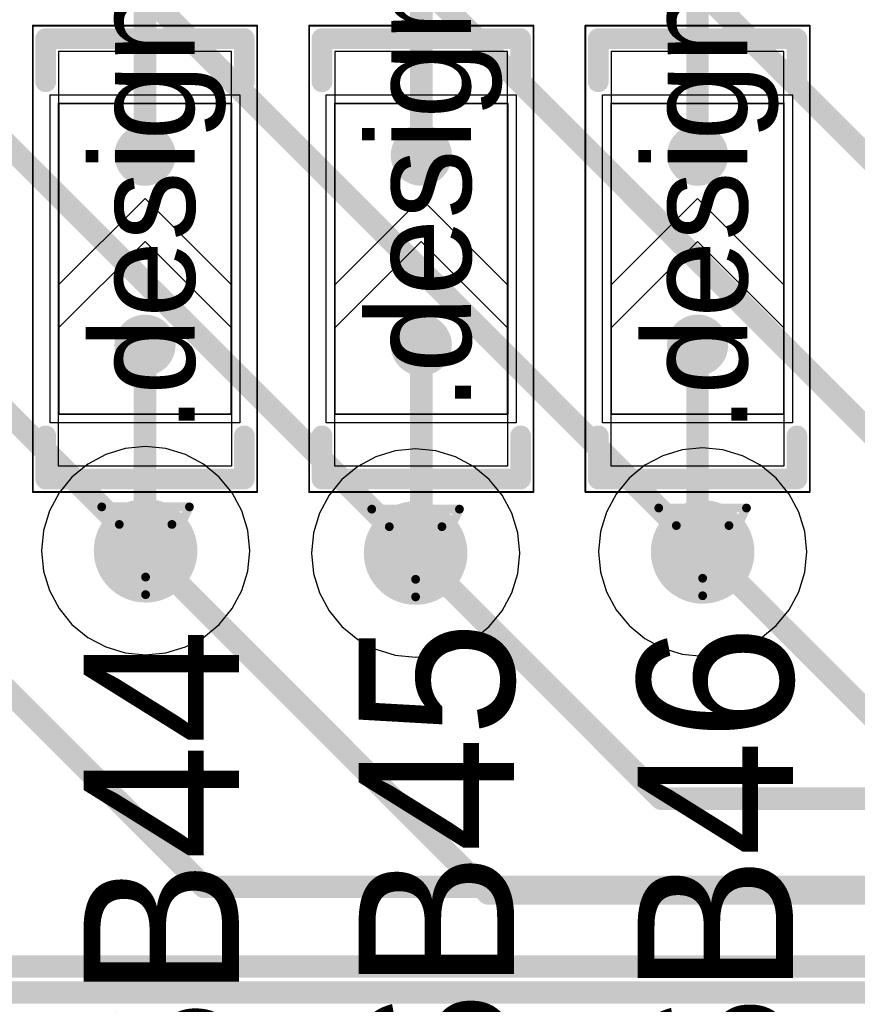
# Model space of a CAD drawing. Header units: millimetres. Extents: x 138 to 555, y 26 to 334.
# Tile 600 of 656: x 348.82 to 353.67, y 210.28 to 215.98. Entities that reach past the tile are written whole.
import ezdxf

# ---------------------------------------------------------------- set-up
doc = ezdxf.new("R2010")
doc.units = ezdxf.units.MM
for name, color, linetype in [('BottomLayer', 5, 'Continuous'), ('DrillDrawing', 1, 'Continuous'), ('Mechanical20', 56, 'Continuous'), ('Mechanical27', 56, 'Continuous'), ('MidLayer1', 16, 'Continuous'), ('MidLayer2', 76, 'Continuous'), ('MidLayer3', 90, 'Continuous'), ('MidLayer4', 156, 'Continuous'), ('MultiLayer', 9, 'Continuous'), ('TopLayer', 1, 'Continuous'), ('TopOverlay', 2, 'Continuous'), ('TopPaste', 8, 'Continuous'), ('TopSolder', 216, 'Continuous'), ('ViaHoleLayer', 16, 'Continuous')]:
    doc.layers.add(name, color=color, linetype=linetype)

# ---------------------------------------------------------------- blocks, each defined once
blk = doc.blocks.new('SOLDER_BRIDGE_R0603_0R_572')
at = {"layer": 'Mechanical20', "const_width": 0.01}
for points in [[(-1.35, 0.65), (-0.2, 0.65)], [(-1.35, 0.65), (-1.35, -0.65)], [(-0.2, 0.65), (1.35, 0.65)], [(1.35, 0.65), (1.35, -0.65)], [(-1.35, -0.65), (1.35, -0.65)]]:
    blk.add_lwpolyline(points, dxfattribs=at)
at = {"layer": 'Mechanical20', "const_width": 0.005}
for points in [[(-1.3525, 0.65, 1), (-1.3475, 0.65, 1)], [(-1.3525, 0.65, 1), (-1.3475, 0.65, 1)], [(-0.2025, 0.65, 1), (-0.1975, 0.65, 1)], [(-0.2025, 0.65, 1), (-0.1975, 0.65, 1)], [(1.3475, 0.65, 1), (1.3525, 0.65, 1)], [(1.3475, 0.65, 1), (1.3525, 0.65, 1)], [(-1.3525, -0.65, 1), (-1.3475, -0.65, 1)], [(-1.3525, -0.65, 1), (-1.3475, -0.65, 1)], [(1.3475, -0.65, 1), (1.3525, -0.65, 1)], [(1.3475, -0.65, 1), (1.3525, -0.65, 1)]]:
    blk.add_lwpolyline(points, format="xyb", close=True, dxfattribs=at)
at = {"layer": 'Mechanical27', "const_width": 0.01}
for points in [[(-0.9, 0.5), (-0.9, -0.5)], [(-0.9, 0.5), (0.9, 0.5)], [(0.9, 0.5), (0.9, -0.5)], [(-0.9, -0.5), (0.9, -0.5)]]:
    blk.add_lwpolyline(points, dxfattribs=at)
at = {"layer": 'Mechanical27', "const_width": 0.005}
for points in [[(-0.9025, 0.5, 1), (-0.8975, 0.5, 1)], [(-0.9025, 0.5, 1), (-0.8975, 0.5, 1)], [(0.8975, 0.5, 1), (0.9025, 0.5, 1)], [(0.8975, 0.5, 1), (0.9025, 0.5, 1)], [(-0.9025, -0.5, 1), (-0.8975, -0.5, 1)], [(-0.9025, -0.5, 1), (-0.8975, -0.5, 1)], [(0.8975, -0.5, 1), (0.9025, -0.5, 1)], [(0.8975, -0.5, 1), (0.9025, -0.5, 1)]]:
    blk.add_lwpolyline(points, format="xyb", close=True, dxfattribs=at)
at = {"layer": 'TopLayer'}
for p, q in [((-1.2, -0.5), (-1.2, 0.5)), ((-1.2, 0.5), (-0.4, 0.5)), ((-0.4, 0.5), (0.1, 0)), ((-0.15, 0.5), (-0.15, 0.5)), ((-0.15, 0.5), (0.35, 0)), ((1.2, 0.5), (-0.15, 0.5)), ((1.2, -0.5), (1.2, 0.5)), ((0.1, 0), (-0.4, -0.5)), ((0.35, 0), (-0.15, -0.5)), ((-1.2, -0.5), (-1.2, -0.5)), ((-0.4, -0.5), (-1.2, -0.5)), ((-0.15, -0.5), (1.2, -0.5))]:
    blk.add_line(p, q, dxfattribs=at)
at = {"layer": 'TopLayer', "const_width": 0.127}
for points in [[(-0.5635, 0, 1), (-0.4365, 0, 1)], [(0.5365, 0, 1), (0.6635, 0, 1)]]:
    blk.add_lwpolyline(points, format="xyb", close=True, dxfattribs=at)
at = {"layer": 'TopOverlay', "const_width": 0.12}
for points in [[(-1.275, 0.575), (-1.025, 0.575)], [(-1.275, 0.575), (-1.275, 0.175)], [(1.025, 0.575), (1.275, 0.575)], [(1.275, 0.575), (1.275, -0.575)], [(-1.275, 0.175), (-1.275, -0.575)], [(-1.275, -0.575), (-1.025, -0.575)], [(1.025, -0.575), (1.275, -0.575)]]:
    blk.add_lwpolyline(points, dxfattribs=at)
at = {"layer": 'TopOverlay', "const_width": 0.06}
for points in [[(-1.305, 0.575, 1), (-1.245, 0.575, 1)], [(-1.305, 0.575, 1), (-1.245, 0.575, 1)], [(-1.055, 0.575, 1), (-0.995, 0.575, 1)], [(0.995, 0.575, 1), (1.055, 0.575, 1)], [(1.245, 0.575, 1), (1.305, 0.575, 1)], [(1.245, 0.575, 1), (1.305, 0.575, 1)], [(-1.305, 0.175, 1), (-1.245, 0.175, 1)], [(-1.305, 0.175, 1), (-1.245, 0.175, 1)], [(-1.305, -0.575, 1), (-1.245, -0.575, 1)], [(-1.305, -0.575, 1), (-1.245, -0.575, 1)], [(-1.055, -0.575, 1), (-0.995, -0.575, 1)], [(0.995, -0.575, 1), (1.055, -0.575, 1)], [(1.245, -0.575, 1), (1.305, -0.575, 1)], [(1.245, -0.575, 1), (1.305, -0.575, 1)]]:
    blk.add_lwpolyline(points, format="xyb", close=True, dxfattribs=at)
at = {"layer": 'TopPaste', "const_width": 0.127}
for points in [[(-0.5635, 0, 1), (-0.4365, 0, 1)], [(0.5365, 0, 1), (0.6635, 0, 1)]]:
    blk.add_lwpolyline(points, format="xyb", close=True, dxfattribs=at)
at = {"layer": 'TopSolder'}
for p, q in [((-0.95, 0.55), (-0.95, 0.55)), ((-0.95, 0.55), (0.95, 0.55)), ((-0.95, -0.55), (-0.95, 0.55)), ((0.95, 0.55), (0.95, -0.55)), ((0.95, -0.55), (-0.95, -0.55))]:
    blk.add_line(p, q, dxfattribs=at)
at = {"layer": 'TopSolder', "const_width": 0.177}
for points in [[(-0.5885, 0, 1), (-0.4115, 0, 1)], [(0.5115, 0, 1), (0.6885, 0, 1)]]:
    blk.add_lwpolyline(points, format="xyb", close=True, dxfattribs=at)
blk = doc.blocks.new('SOLDER_BRIDGE_R0603_0R_573')
at = {"layer": 'Mechanical20', "const_width": 0.01}
for points in [[(-1.35, 0.65), (-0.2, 0.65)], [(-1.35, 0.65), (-1.35, -0.65)], [(-0.2, 0.65), (1.35, 0.65)], [(1.35, 0.65), (1.35, -0.65)], [(-1.35, -0.65), (1.35, -0.65)]]:
    blk.add_lwpolyline(points, dxfattribs=at)
at = {"layer": 'Mechanical20', "const_width": 0.005}
for points in [[(-1.3525, 0.65, 1), (-1.3475, 0.65, 1)], [(-1.3525, 0.65, 1), (-1.3475, 0.65, 1)], [(-0.2025, 0.65, 1), (-0.1975, 0.65, 1)], [(-0.2025, 0.65, 1), (-0.1975, 0.65, 1)], [(1.3475, 0.65, 1), (1.3525, 0.65, 1)], [(1.3475, 0.65, 1), (1.3525, 0.65, 1)], [(-1.3525, -0.65, 1), (-1.3475, -0.65, 1)], [(-1.3525, -0.65, 1), (-1.3475, -0.65, 1)], [(1.3475, -0.65, 1), (1.3525, -0.65, 1)], [(1.3475, -0.65, 1), (1.3525, -0.65, 1)]]:
    blk.add_lwpolyline(points, format="xyb", close=True, dxfattribs=at)
at = {"layer": 'Mechanical27', "const_width": 0.01}
for points in [[(-0.9, 0.5), (-0.9, -0.5)], [(-0.9, 0.5), (0.9, 0.5)], [(0.9, 0.5), (0.9, -0.5)], [(-0.9, -0.5), (0.9, -0.5)]]:
    blk.add_lwpolyline(points, dxfattribs=at)
at = {"layer": 'Mechanical27', "const_width": 0.005}
for points in [[(-0.9025, 0.5, 1), (-0.8975, 0.5, 1)], [(-0.9025, 0.5, 1), (-0.8975, 0.5, 1)], [(0.8975, 0.5, 1), (0.9025, 0.5, 1)], [(0.8975, 0.5, 1), (0.9025, 0.5, 1)], [(-0.9025, -0.5, 1), (-0.8975, -0.5, 1)], [(-0.9025, -0.5, 1), (-0.8975, -0.5, 1)], [(0.8975, -0.5, 1), (0.9025, -0.5, 1)], [(0.8975, -0.5, 1), (0.9025, -0.5, 1)]]:
    blk.add_lwpolyline(points, format="xyb", close=True, dxfattribs=at)
at = {"layer": 'TopLayer'}
for p, q in [((-1.2, -0.5), (-1.2, 0.5)), ((-1.2, 0.5), (-0.4, 0.5)), ((-0.4, 0.5), (0.1, 0)), ((-0.15, 0.5), (-0.15, 0.5)), ((-0.15, 0.5), (0.35, 0)), ((1.2, 0.5), (-0.15, 0.5)), ((1.2, -0.5), (1.2, 0.5)), ((0.1, 0), (-0.4, -0.5)), ((0.35, 0), (-0.15, -0.5)), ((-1.2, -0.5), (-1.2, -0.5)), ((-0.4, -0.5), (-1.2, -0.5)), ((-0.15, -0.5), (1.2, -0.5))]:
    blk.add_line(p, q, dxfattribs=at)
at = {"layer": 'TopLayer', "const_width": 0.127}
for points in [[(-0.5635, 0, 1), (-0.4365, 0, 1)], [(0.5365, 0, 1), (0.6635, 0, 1)]]:
    blk.add_lwpolyline(points, format="xyb", close=True, dxfattribs=at)
at = {"layer": 'TopOverlay', "const_width": 0.12}
for points in [[(-1.275, 0.575), (-1.025, 0.575)], [(-1.275, 0.575), (-1.275, 0.175)], [(1.025, 0.575), (1.275, 0.575)], [(1.275, 0.575), (1.275, -0.575)], [(-1.275, 0.175), (-1.275, -0.575)], [(-1.275, -0.575), (-1.025, -0.575)], [(1.025, -0.575), (1.275, -0.575)]]:
    blk.add_lwpolyline(points, dxfattribs=at)
at = {"layer": 'TopOverlay', "const_width": 0.06}
for points in [[(-1.305, 0.575, 1), (-1.245, 0.575, 1)], [(-1.305, 0.575, 1), (-1.245, 0.575, 1)], [(-1.055, 0.575, 1), (-0.995, 0.575, 1)], [(0.995, 0.575, 1), (1.055, 0.575, 1)], [(1.245, 0.575, 1), (1.305, 0.575, 1)], [(1.245, 0.575, 1), (1.305, 0.575, 1)], [(-1.305, 0.175, 1), (-1.245, 0.175, 1)], [(-1.305, 0.175, 1), (-1.245, 0.175, 1)], [(-1.305, -0.575, 1), (-1.245, -0.575, 1)], [(-1.305, -0.575, 1), (-1.245, -0.575, 1)], [(-1.055, -0.575, 1), (-0.995, -0.575, 1)], [(0.995, -0.575, 1), (1.055, -0.575, 1)], [(1.245, -0.575, 1), (1.305, -0.575, 1)], [(1.245, -0.575, 1), (1.305, -0.575, 1)]]:
    blk.add_lwpolyline(points, format="xyb", close=True, dxfattribs=at)
at = {"layer": 'TopPaste', "const_width": 0.127}
for points in [[(-0.5635, 0, 1), (-0.4365, 0, 1)], [(0.5365, 0, 1), (0.6635, 0, 1)]]:
    blk.add_lwpolyline(points, format="xyb", close=True, dxfattribs=at)
at = {"layer": 'TopSolder'}
for p, q in [((-0.95, 0.55), (-0.95, 0.55)), ((-0.95, 0.55), (0.95, 0.55)), ((-0.95, -0.55), (-0.95, 0.55)), ((0.95, 0.55), (0.95, -0.55)), ((0.95, -0.55), (-0.95, -0.55))]:
    blk.add_line(p, q, dxfattribs=at)
at = {"layer": 'TopSolder', "const_width": 0.177}
for points in [[(-0.5885, 0, 1), (-0.4115, 0, 1)], [(0.5115, 0, 1), (0.6885, 0, 1)]]:
    blk.add_lwpolyline(points, format="xyb", close=True, dxfattribs=at)
blk = doc.blocks.new('SOLDER_BRIDGE_R0603_0R_574')
at = {"layer": 'Mechanical20', "const_width": 0.01}
for points in [[(-1.35, 0.65), (-0.2, 0.65)], [(-1.35, 0.65), (-1.35, -0.65)], [(-0.2, 0.65), (1.35, 0.65)], [(1.35, 0.65), (1.35, -0.65)], [(-1.35, -0.65), (1.35, -0.65)]]:
    blk.add_lwpolyline(points, dxfattribs=at)
at = {"layer": 'Mechanical20', "const_width": 0.005}
for points in [[(-1.3525, 0.65, 1), (-1.3475, 0.65, 1)], [(-1.3525, 0.65, 1), (-1.3475, 0.65, 1)], [(-0.2025, 0.65, 1), (-0.1975, 0.65, 1)], [(-0.2025, 0.65, 1), (-0.1975, 0.65, 1)], [(1.3475, 0.65, 1), (1.3525, 0.65, 1)], [(1.3475, 0.65, 1), (1.3525, 0.65, 1)], [(-1.3525, -0.65, 1), (-1.3475, -0.65, 1)], [(-1.3525, -0.65, 1), (-1.3475, -0.65, 1)], [(1.3475, -0.65, 1), (1.3525, -0.65, 1)], [(1.3475, -0.65, 1), (1.3525, -0.65, 1)]]:
    blk.add_lwpolyline(points, format="xyb", close=True, dxfattribs=at)
at = {"layer": 'Mechanical27', "const_width": 0.01}
for points in [[(-0.9, 0.5), (-0.9, -0.5)], [(-0.9, 0.5), (0.9, 0.5)], [(0.9, 0.5), (0.9, -0.5)], [(-0.9, -0.5), (0.9, -0.5)]]:
    blk.add_lwpolyline(points, dxfattribs=at)
at = {"layer": 'Mechanical27', "const_width": 0.005}
for points in [[(-0.9025, 0.5, 1), (-0.8975, 0.5, 1)], [(-0.9025, 0.5, 1), (-0.8975, 0.5, 1)], [(0.8975, 0.5, 1), (0.9025, 0.5, 1)], [(0.8975, 0.5, 1), (0.9025, 0.5, 1)], [(-0.9025, -0.5, 1), (-0.8975, -0.5, 1)], [(-0.9025, -0.5, 1), (-0.8975, -0.5, 1)], [(0.8975, -0.5, 1), (0.9025, -0.5, 1)], [(0.8975, -0.5, 1), (0.9025, -0.5, 1)]]:
    blk.add_lwpolyline(points, format="xyb", close=True, dxfattribs=at)
at = {"layer": 'TopLayer'}
for p, q in [((-1.2, -0.5), (-1.2, 0.5)), ((-1.2, 0.5), (-0.4, 0.5)), ((-0.4, 0.5), (0.1, 0)), ((-0.15, 0.5), (-0.15, 0.5)), ((-0.15, 0.5), (0.35, 0)), ((1.2, 0.5), (-0.15, 0.5)), ((1.2, -0.5), (1.2, 0.5)), ((0.1, 0), (-0.4, -0.5)), ((0.35, 0), (-0.15, -0.5)), ((-1.2, -0.5), (-1.2, -0.5)), ((-0.4, -0.5), (-1.2, -0.5)), ((-0.15, -0.5), (1.2, -0.5))]:
    blk.add_line(p, q, dxfattribs=at)
at = {"layer": 'TopLayer', "const_width": 0.127}
for points in [[(-0.5635, 0, 1), (-0.4365, 0, 1)], [(0.5365, 0, 1), (0.6635, 0, 1)]]:
    blk.add_lwpolyline(points, format="xyb", close=True, dxfattribs=at)
at = {"layer": 'TopOverlay', "const_width": 0.12}
for points in [[(-1.275, 0.575), (-1.025, 0.575)], [(-1.275, 0.575), (-1.275, 0.175)], [(1.025, 0.575), (1.275, 0.575)], [(1.275, 0.575), (1.275, -0.575)], [(-1.275, 0.175), (-1.275, -0.575)], [(-1.275, -0.575), (-1.025, -0.575)], [(1.025, -0.575), (1.275, -0.575)]]:
    blk.add_lwpolyline(points, dxfattribs=at)
at = {"layer": 'TopOverlay', "const_width": 0.06}
for points in [[(-1.305, 0.575, 1), (-1.245, 0.575, 1)], [(-1.305, 0.575, 1), (-1.245, 0.575, 1)], [(-1.055, 0.575, 1), (-0.995, 0.575, 1)], [(0.995, 0.575, 1), (1.055, 0.575, 1)], [(1.245, 0.575, 1), (1.305, 0.575, 1)], [(1.245, 0.575, 1), (1.305, 0.575, 1)], [(-1.305, 0.175, 1), (-1.245, 0.175, 1)], [(-1.305, 0.175, 1), (-1.245, 0.175, 1)], [(-1.305, -0.575, 1), (-1.245, -0.575, 1)], [(-1.305, -0.575, 1), (-1.245, -0.575, 1)], [(-1.055, -0.575, 1), (-0.995, -0.575, 1)], [(0.995, -0.575, 1), (1.055, -0.575, 1)], [(1.245, -0.575, 1), (1.305, -0.575, 1)], [(1.245, -0.575, 1), (1.305, -0.575, 1)]]:
    blk.add_lwpolyline(points, format="xyb", close=True, dxfattribs=at)
at = {"layer": 'TopPaste', "const_width": 0.127}
for points in [[(-0.5635, 0, 1), (-0.4365, 0, 1)], [(0.5365, 0, 1), (0.6635, 0, 1)]]:
    blk.add_lwpolyline(points, format="xyb", close=True, dxfattribs=at)
at = {"layer": 'TopSolder'}
for p, q in [((-0.95, 0.55), (-0.95, 0.55)), ((-0.95, 0.55), (0.95, 0.55)), ((-0.95, -0.55), (-0.95, 0.55)), ((0.95, 0.55), (0.95, -0.55)), ((0.95, -0.55), (-0.95, -0.55))]:
    blk.add_line(p, q, dxfattribs=at)
at = {"layer": 'TopSolder', "const_width": 0.177}
for points in [[(-0.5885, 0, 1), (-0.4115, 0, 1)], [(0.5115, 0, 1), (0.6885, 0, 1)]]:
    blk.add_lwpolyline(points, format="xyb", close=True, dxfattribs=at)

msp = doc.modelspace()

# ---------------------------------------------------------------- linework, layer by layer
at = {"layer": 'BottomLayer', "const_width": 0.13}
for points in [[(350.7172, 218.2036), (356.043, 212.8778)], [(349.6491, 217.6915), (354.392, 212.9486)], [(348.4758, 217.2027), (352.7758, 212.9026)], [(347.1678, 216.8419), (351.1136, 212.8961)], [(346.0442, 216.415), (349.55, 212.9092)], [(347.9396, 212.9122), (349.8886, 210.9632)], [(351.1136, 212.8961), (352.5361, 211.4736)], [(352.5361, 211.4736), (359.6485, 211.4736)], [(349.8886, 210.9632), (359.8365, 210.9632)], [(348.6852, 210.5023), (360.1053, 210.5023)]]:
    msp.add_lwpolyline(points, dxfattribs=at)
at = {"layer": 'BottomLayer'}
for points, const_width in [([(349.4, 212.9092, 1), (349.7, 212.9092, 1)], 0.3), ([(350.9636, 212.8961, 1), (351.2636, 212.8961, 1)], 0.3), ([(352.6258, 212.9026, 1), (352.9258, 212.9026, 1)], 0.3), ([(349.5175, 212.9092, 1), (349.5825, 212.9092, 1)], 0.065), ([(352.7433, 212.9026, 1), (352.8083, 212.9026, 1)], 0.065), ([(351.0811, 212.8961, 1), (351.1461, 212.8961, 1)], 0.065), ([(351.0811, 212.8961, 1), (351.1461, 212.8961, 1)], 0.065), ([(352.5036, 211.4736, 1), (352.5686, 211.4736, 1)], 0.065), ([(352.5036, 211.4736, 1), (352.5686, 211.4736, 1)], 0.065), ([(349.8561, 210.9632, 1), (349.9211, 210.9632, 1)], 0.065), ([(349.8561, 210.9632, 1), (349.9211, 210.9632, 1)], 0.065)]:
    msp.add_lwpolyline(points, format="xyb", close=True, dxfattribs=dict(at, const_width=const_width))
at = {"layer": 'DrillDrawing', "const_width": 0.0508}
for points in [[(349.296, 213.1632), (349.804, 213.1632)], [(349.296, 213.1632), (349.55, 212.6552)], [(349.55, 212.6552), (349.804, 213.1632)], [(350.8596, 213.1501), (351.3676, 213.1501)], [(350.8596, 213.1501), (351.1136, 212.6421)], [(351.1136, 212.6421), (351.3676, 213.1501)], [(352.5218, 213.1566), (353.0298, 213.1566)], [(352.5218, 213.1566), (352.7758, 212.6486)], [(352.7758, 212.6486), (353.0298, 213.1566)], [(349.3976, 213.0616), (349.7024, 213.0616)], [(349.3976, 213.0616), (349.55, 212.7568)], [(349.55, 212.7568), (349.7024, 213.0616)], [(352.6234, 213.055), (352.9282, 213.055)], [(352.6234, 213.055), (352.7758, 212.7502)], [(352.7758, 212.7502), (352.9282, 213.055)], [(350.9612, 213.0485), (351.266, 213.0485)], [(350.9612, 213.0485), (351.1136, 212.7437)], [(351.1136, 212.7437), (351.266, 213.0485)]]:
    msp.add_lwpolyline(points, dxfattribs=at)
at = {"layer": 'DrillDrawing', "const_width": 0.0254}
for points in [[(349.2833, 213.1632, 1), (349.3087, 213.1632, 1)], [(349.2833, 213.1632, 1), (349.3087, 213.1632, 1)], [(349.7913, 213.1632, 1), (349.8167, 213.1632, 1)], [(349.7913, 213.1632, 1), (349.8167, 213.1632, 1)], [(350.8469, 213.1501, 1), (350.8723, 213.1501, 1)], [(350.8469, 213.1501, 1), (350.8723, 213.1501, 1)], [(351.3549, 213.1501, 1), (351.3803, 213.1501, 1)], [(351.3549, 213.1501, 1), (351.3803, 213.1501, 1)], [(352.5091, 213.1566, 1), (352.5345, 213.1566, 1)], [(352.5091, 213.1566, 1), (352.5345, 213.1566, 1)], [(353.0171, 213.1566, 1), (353.0425, 213.1566, 1)], [(353.0171, 213.1566, 1), (353.0425, 213.1566, 1)], [(349.3849, 213.0616, 1), (349.4103, 213.0616, 1)], [(349.3849, 213.0616, 1), (349.4103, 213.0616, 1)], [(349.6897, 213.0616, 1), (349.7151, 213.0616, 1)], [(349.6897, 213.0616, 1), (349.7151, 213.0616, 1)], [(352.6107, 213.055, 1), (352.6361, 213.055, 1)], [(352.6107, 213.055, 1), (352.6361, 213.055, 1)], [(352.9155, 213.055, 1), (352.9409, 213.055, 1)], [(352.9155, 213.055, 1), (352.9409, 213.055, 1)], [(350.9485, 213.0485, 1), (350.9739, 213.0485, 1)], [(350.9485, 213.0485, 1), (350.9739, 213.0485, 1)], [(351.2533, 213.0485, 1), (351.2787, 213.0485, 1)], [(351.2533, 213.0485, 1), (351.2787, 213.0485, 1)], [(349.5373, 212.7568, 1), (349.5627, 212.7568, 1)], [(349.5373, 212.7568, 1), (349.5627, 212.7568, 1)], [(351.1009, 212.7437, 1), (351.1263, 212.7437, 1)], [(351.1009, 212.7437, 1), (351.1263, 212.7437, 1)], [(352.7631, 212.7502, 1), (352.7885, 212.7502, 1)], [(352.7631, 212.7502, 1), (352.7885, 212.7502, 1)], [(349.5373, 212.6552, 1), (349.5627, 212.6552, 1)], [(349.5373, 212.6552, 1), (349.5627, 212.6552, 1)], [(351.1009, 212.6421, 1), (351.1263, 212.6421, 1)], [(351.1009, 212.6421, 1), (351.1263, 212.6421, 1)], [(352.7631, 212.6486, 1), (352.7885, 212.6486, 1)], [(352.7631, 212.6486, 1), (352.7885, 212.6486, 1)]]:
    msp.add_lwpolyline(points, format="xyb", close=True, dxfattribs=at)
at = {"layer": 'MidLayer1'}
for p, q in [((349.4324, 213.5005), (349.3193, 213.4662)), ((349.55, 213.5121), (349.4324, 213.5005)), ((349.6676, 213.5005), (349.55, 213.5121)), ((349.7807, 213.4662), (349.6676, 213.5005)), ((350.996, 213.4874), (350.8829, 213.4531)), ((351.1136, 213.499), (350.996, 213.4874)), ((351.2313, 213.4874), (351.1136, 213.499)), ((351.3444, 213.4531), (351.2313, 213.4874)), ((352.6582, 213.4939), (352.5451, 213.4596)), ((352.7758, 213.5055), (352.6582, 213.4939)), ((352.8934, 213.4939), (352.7758, 213.5055)), ((353.0065, 213.4596), (352.8934, 213.4939)), ((349.3193, 213.4662), (349.2151, 213.4105)), ((349.885, 213.4105), (349.7807, 213.4662)), ((350.8829, 213.4531), (350.7787, 213.3973)), ((351.4486, 213.3973), (351.3444, 213.4531)), ((352.5451, 213.4596), (352.4409, 213.4039)), ((353.1108, 213.4039), (353.0065, 213.4596)), ((349.2151, 213.4105), (349.1237, 213.3355)), ((349.9763, 213.3355), (349.885, 213.4105)), ((350.7787, 213.3973), (350.6873, 213.3224)), ((351.54, 213.3224), (351.4486, 213.3973)), ((352.4409, 213.4039), (352.3495, 213.3289)), ((353.2021, 213.3289), (353.1108, 213.4039)), ((349.1237, 213.3355), (349.0487, 213.2441)), ((350.0513, 213.2441), (349.9763, 213.3355)), ((350.6873, 213.3224), (350.6123, 213.231)), ((351.6149, 213.231), (351.54, 213.3224)), ((352.3495, 213.3289), (352.2745, 213.2376)), ((353.2771, 213.2376), (353.2021, 213.3289)), ((349.0487, 213.2441), (348.993, 213.1399)), ((350.107, 213.1399), (350.0513, 213.2441)), ((350.6123, 213.231), (350.5566, 213.1268)), ((351.6706, 213.1268), (351.6149, 213.231)), ((352.2745, 213.2376), (352.2188, 213.1333)), ((353.3328, 213.1333), (353.2771, 213.2376)), ((348.993, 213.1399), (348.9587, 213.0268)), ((350.1413, 213.0268), (350.107, 213.1399)), ((350.5566, 213.1268), (350.5223, 213.0137)), ((351.705, 213.0137), (351.6706, 213.1268)), ((352.2188, 213.1333), (352.1845, 213.0202)), ((353.3671, 213.0202), (353.3328, 213.1333)), ((348.9587, 213.0268), (348.9471, 212.9092)), ((350.1529, 212.9092), (350.1413, 213.0268)), ((350.5223, 213.0137), (350.5107, 212.8961)), ((351.7165, 212.8961), (351.705, 213.0137)), ((352.1845, 213.0202), (352.1729, 212.9026)), ((353.3787, 212.9026), (353.3671, 213.0202)), ((348.9471, 212.9092), (348.9587, 212.7916)), ((350.1413, 212.7916), (350.1529, 212.9092)), ((350.5107, 212.8961), (350.5223, 212.7784)), ((351.705, 212.7784), (351.7165, 212.8961)), ((352.1729, 212.9026), (352.1845, 212.785)), ((353.3671, 212.785), (353.3787, 212.9026)), ((348.9587, 212.7916), (348.993, 212.6785)), ((350.107, 212.6785), (350.1413, 212.7916)), ((350.5223, 212.7784), (350.5566, 212.6653)), ((351.6706, 212.6653), (351.705, 212.7784)), ((352.1845, 212.785), (352.2188, 212.6719)), ((353.3328, 212.6719), (353.3671, 212.785)), ((348.993, 212.6785), (349.0487, 212.5742)), ((350.0513, 212.5742), (350.107, 212.6785)), ((350.5566, 212.6653), (350.6123, 212.5611)), ((351.6149, 212.5611), (351.6706, 212.6653)), ((352.2188, 212.6719), (352.2745, 212.5677)), ((353.2771, 212.5677), (353.3328, 212.6719)), ((349.0487, 212.5742), (349.1237, 212.4829)), ((349.9763, 212.4829), (350.0513, 212.5742)), ((352.2745, 212.5677), (352.3495, 212.4763)), ((353.2021, 212.4763), (353.2771, 212.5677)), ((350.6123, 212.5611), (350.6873, 212.4697)), ((351.54, 212.4697), (351.6149, 212.5611)), ((349.1237, 212.4829), (349.2151, 212.4079)), ((349.885, 212.4079), (349.9763, 212.4829)), ((350.6873, 212.4697), (350.7787, 212.3948)), ((351.4486, 212.3948), (351.54, 212.4697)), ((352.3495, 212.4763), (352.4409, 212.4013)), ((353.1108, 212.4013), (353.2021, 212.4763)), ((349.2151, 212.4079), (349.3193, 212.3522)), ((349.7807, 212.3522), (349.885, 212.4079)), ((352.4409, 212.4013), (352.5451, 212.3456)), ((353.0065, 212.3456), (353.1108, 212.4013)), ((349.3193, 212.3522), (349.4324, 212.3179)), ((349.6676, 212.3179), (349.7807, 212.3522)), ((350.7787, 212.3948), (350.8829, 212.339)), ((350.8829, 212.339), (350.996, 212.3047)), ((351.2313, 212.3047), (351.3444, 212.339)), ((351.3444, 212.339), (351.4486, 212.3948)), ((352.5451, 212.3456), (352.6582, 212.3113)), ((352.8934, 212.3113), (353.0065, 212.3456)), ((349.4324, 212.3179), (349.55, 212.3063)), ((349.55, 212.3063), (349.6676, 212.3179)), ((350.996, 212.3047), (351.1136, 212.2932)), ((351.1136, 212.2932), (351.2313, 212.3047)), ((352.6582, 212.3113), (352.7758, 212.2997)), ((352.7758, 212.2997), (352.8934, 212.3113))]:
    msp.add_line(p, q, dxfattribs=at)
at = {"layer": 'MidLayer1', "const_width": 0.3}
for points in [[(349.4, 212.9092, 1), (349.7, 212.9092, 1)], [(350.9636, 212.8961, 1), (351.2636, 212.8961, 1)], [(352.6258, 212.9026, 1), (352.9258, 212.9026, 1)]]:
    msp.add_lwpolyline(points, format="xyb", close=True, dxfattribs=at)
at = {"layer": 'MidLayer2'}
for p, q in [((349.4324, 213.5005), (349.3193, 213.4662)), ((349.55, 213.5121), (349.4324, 213.5005)), ((349.6676, 213.5005), (349.55, 213.5121)), ((349.7807, 213.4662), (349.6676, 213.5005)), ((350.996, 213.4874), (350.8829, 213.4531)), ((351.1136, 213.499), (350.996, 213.4874)), ((351.2313, 213.4874), (351.1136, 213.499)), ((351.3444, 213.4531), (351.2313, 213.4874)), ((352.6582, 213.4939), (352.5451, 213.4596)), ((352.7758, 213.5055), (352.6582, 213.4939)), ((352.8934, 213.4939), (352.7758, 213.5055)), ((353.0065, 213.4596), (352.8934, 213.4939)), ((349.3193, 213.4662), (349.2151, 213.4105)), ((349.885, 213.4105), (349.7807, 213.4662)), ((350.8829, 213.4531), (350.7787, 213.3973)), ((351.4486, 213.3973), (351.3444, 213.4531)), ((352.5451, 213.4596), (352.4409, 213.4039)), ((353.1108, 213.4039), (353.0065, 213.4596)), ((349.2151, 213.4105), (349.1237, 213.3355)), ((349.9763, 213.3355), (349.885, 213.4105)), ((350.7787, 213.3973), (350.6873, 213.3224)), ((351.54, 213.3224), (351.4486, 213.3973)), ((352.4409, 213.4039), (352.3495, 213.3289)), ((353.2021, 213.3289), (353.1108, 213.4039)), ((349.1237, 213.3355), (349.0487, 213.2441)), ((350.0513, 213.2441), (349.9763, 213.3355)), ((350.6873, 213.3224), (350.6123, 213.231)), ((351.6149, 213.231), (351.54, 213.3224)), ((352.3495, 213.3289), (352.2745, 213.2376)), ((353.2771, 213.2376), (353.2021, 213.3289)), ((349.0487, 213.2441), (348.993, 213.1399)), ((350.107, 213.1399), (350.0513, 213.2441)), ((350.6123, 213.231), (350.5566, 213.1268)), ((351.6706, 213.1268), (351.6149, 213.231)), ((352.2745, 213.2376), (352.2188, 213.1333)), ((353.3328, 213.1333), (353.2771, 213.2376)), ((348.993, 213.1399), (348.9587, 213.0268)), ((350.1413, 213.0268), (350.107, 213.1399)), ((350.5566, 213.1268), (350.5223, 213.0137)), ((351.705, 213.0137), (351.6706, 213.1268)), ((352.2188, 213.1333), (352.1845, 213.0202)), ((353.3671, 213.0202), (353.3328, 213.1333)), ((348.9587, 213.0268), (348.9471, 212.9092)), ((350.1529, 212.9092), (350.1413, 213.0268)), ((350.5223, 213.0137), (350.5107, 212.8961)), ((351.7165, 212.8961), (351.705, 213.0137)), ((352.1845, 213.0202), (352.1729, 212.9026)), ((353.3787, 212.9026), (353.3671, 213.0202)), ((348.9471, 212.9092), (348.9587, 212.7916)), ((350.1413, 212.7916), (350.1529, 212.9092)), ((350.5107, 212.8961), (350.5223, 212.7784)), ((351.705, 212.7784), (351.7165, 212.8961)), ((352.1729, 212.9026), (352.1845, 212.785)), ((353.3671, 212.785), (353.3787, 212.9026)), ((348.9587, 212.7916), (348.993, 212.6785)), ((350.107, 212.6785), (350.1413, 212.7916)), ((350.5223, 212.7784), (350.5566, 212.6653)), ((351.6706, 212.6653), (351.705, 212.7784)), ((352.1845, 212.785), (352.2188, 212.6719)), ((353.3328, 212.6719), (353.3671, 212.785)), ((348.993, 212.6785), (349.0487, 212.5742)), ((350.0513, 212.5742), (350.107, 212.6785)), ((350.5566, 212.6653), (350.6123, 212.5611)), ((351.6149, 212.5611), (351.6706, 212.6653)), ((352.2188, 212.6719), (352.2745, 212.5677)), ((353.2771, 212.5677), (353.3328, 212.6719)), ((349.0487, 212.5742), (349.1237, 212.4829)), ((349.9763, 212.4829), (350.0513, 212.5742)), ((352.2745, 212.5677), (352.3495, 212.4763)), ((353.2021, 212.4763), (353.2771, 212.5677)), ((350.6123, 212.5611), (350.6873, 212.4697)), ((351.54, 212.4697), (351.6149, 212.5611)), ((349.1237, 212.4829), (349.2151, 212.4079)), ((349.885, 212.4079), (349.9763, 212.4829)), ((350.6873, 212.4697), (350.7787, 212.3948)), ((351.4486, 212.3948), (351.54, 212.4697)), ((352.3495, 212.4763), (352.4409, 212.4013)), ((353.1108, 212.4013), (353.2021, 212.4763)), ((349.2151, 212.4079), (349.3193, 212.3522)), ((349.7807, 212.3522), (349.885, 212.4079)), ((352.4409, 212.4013), (352.5451, 212.3456)), ((353.0065, 212.3456), (353.1108, 212.4013)), ((349.3193, 212.3522), (349.4324, 212.3179)), ((349.6676, 212.3179), (349.7807, 212.3522)), ((350.7787, 212.3948), (350.8829, 212.339)), ((350.8829, 212.339), (350.996, 212.3047)), ((351.2313, 212.3047), (351.3444, 212.339)), ((351.3444, 212.339), (351.4486, 212.3948)), ((352.5451, 212.3456), (352.6582, 212.3113)), ((352.8934, 212.3113), (353.0065, 212.3456)), ((349.4324, 212.3179), (349.55, 212.3063)), ((349.55, 212.3063), (349.6676, 212.3179)), ((350.996, 212.3047), (351.1136, 212.2932)), ((351.1136, 212.2932), (351.2313, 212.3047)), ((352.6582, 212.3113), (352.7758, 212.2997)), ((352.7758, 212.2997), (352.8934, 212.3113))]:
    msp.add_line(p, q, dxfattribs=at)
at = {"layer": 'MidLayer2', "const_width": 0.3}
for points in [[(349.4, 212.9092, 1), (349.7, 212.9092, 1)], [(350.9636, 212.8961, 1), (351.2636, 212.8961, 1)], [(352.6258, 212.9026, 1), (352.9258, 212.9026, 1)]]:
    msp.add_lwpolyline(points, format="xyb", close=True, dxfattribs=at)
at = {"layer": 'MidLayer3'}
for p, q in [((349.4324, 213.5005), (349.3193, 213.4662)), ((349.55, 213.5121), (349.4324, 213.5005)), ((349.6676, 213.5005), (349.55, 213.5121)), ((349.7807, 213.4662), (349.6676, 213.5005)), ((350.996, 213.4874), (350.8829, 213.4531)), ((351.1136, 213.499), (350.996, 213.4874)), ((351.2313, 213.4874), (351.1136, 213.499)), ((351.3444, 213.4531), (351.2313, 213.4874)), ((352.6582, 213.4939), (352.5451, 213.4596)), ((352.7758, 213.5055), (352.6582, 213.4939)), ((352.8934, 213.4939), (352.7758, 213.5055)), ((353.0065, 213.4596), (352.8934, 213.4939)), ((349.3193, 213.4662), (349.2151, 213.4105)), ((349.885, 213.4105), (349.7807, 213.4662)), ((350.8829, 213.4531), (350.7787, 213.3973)), ((351.4486, 213.3973), (351.3444, 213.4531)), ((352.5451, 213.4596), (352.4409, 213.4039)), ((353.1108, 213.4039), (353.0065, 213.4596)), ((349.2151, 213.4105), (349.1237, 213.3355)), ((349.9763, 213.3355), (349.885, 213.4105)), ((350.7787, 213.3973), (350.6873, 213.3224)), ((351.54, 213.3224), (351.4486, 213.3973)), ((352.4409, 213.4039), (352.3495, 213.3289)), ((353.2021, 213.3289), (353.1108, 213.4039)), ((349.1237, 213.3355), (349.0487, 213.2441)), ((350.0513, 213.2441), (349.9763, 213.3355)), ((350.6873, 213.3224), (350.6123, 213.231)), ((351.6149, 213.231), (351.54, 213.3224)), ((352.3495, 213.3289), (352.2745, 213.2376)), ((353.2771, 213.2376), (353.2021, 213.3289)), ((349.0487, 213.2441), (348.993, 213.1399)), ((350.107, 213.1399), (350.0513, 213.2441)), ((350.6123, 213.231), (350.5566, 213.1268)), ((351.6706, 213.1268), (351.6149, 213.231)), ((352.2745, 213.2376), (352.2188, 213.1333)), ((353.3328, 213.1333), (353.2771, 213.2376)), ((348.993, 213.1399), (348.9587, 213.0268)), ((350.1413, 213.0268), (350.107, 213.1399)), ((350.5566, 213.1268), (350.5223, 213.0137)), ((351.705, 213.0137), (351.6706, 213.1268)), ((352.2188, 213.1333), (352.1845, 213.0202)), ((353.3671, 213.0202), (353.3328, 213.1333)), ((348.9587, 213.0268), (348.9471, 212.9092)), ((350.1529, 212.9092), (350.1413, 213.0268)), ((350.5223, 213.0137), (350.5107, 212.8961)), ((351.7165, 212.8961), (351.705, 213.0137)), ((352.1845, 213.0202), (352.1729, 212.9026)), ((353.3787, 212.9026), (353.3671, 213.0202)), ((348.9471, 212.9092), (348.9587, 212.7916)), ((350.1413, 212.7916), (350.1529, 212.9092)), ((350.5107, 212.8961), (350.5223, 212.7784)), ((351.705, 212.7784), (351.7165, 212.8961)), ((352.1729, 212.9026), (352.1845, 212.785)), ((353.3671, 212.785), (353.3787, 212.9026)), ((348.9587, 212.7916), (348.993, 212.6785)), ((350.107, 212.6785), (350.1413, 212.7916)), ((350.5223, 212.7784), (350.5566, 212.6653)), ((351.6706, 212.6653), (351.705, 212.7784)), ((352.1845, 212.785), (352.2188, 212.6719)), ((353.3328, 212.6719), (353.3671, 212.785)), ((348.993, 212.6785), (349.0487, 212.5742)), ((350.0513, 212.5742), (350.107, 212.6785)), ((350.5566, 212.6653), (350.6123, 212.5611)), ((351.6149, 212.5611), (351.6706, 212.6653)), ((352.2188, 212.6719), (352.2745, 212.5677)), ((353.2771, 212.5677), (353.3328, 212.6719)), ((349.0487, 212.5742), (349.1237, 212.4829)), ((349.9763, 212.4829), (350.0513, 212.5742)), ((352.2745, 212.5677), (352.3495, 212.4763)), ((353.2021, 212.4763), (353.2771, 212.5677)), ((350.6123, 212.5611), (350.6873, 212.4697)), ((351.54, 212.4697), (351.6149, 212.5611)), ((349.1237, 212.4829), (349.2151, 212.4079)), ((349.885, 212.4079), (349.9763, 212.4829)), ((350.6873, 212.4697), (350.7787, 212.3948)), ((351.4486, 212.3948), (351.54, 212.4697)), ((352.3495, 212.4763), (352.4409, 212.4013)), ((353.1108, 212.4013), (353.2021, 212.4763)), ((349.2151, 212.4079), (349.3193, 212.3522)), ((349.7807, 212.3522), (349.885, 212.4079)), ((352.4409, 212.4013), (352.5451, 212.3456)), ((353.0065, 212.3456), (353.1108, 212.4013)), ((349.3193, 212.3522), (349.4324, 212.3179)), ((349.6676, 212.3179), (349.7807, 212.3522)), ((350.7787, 212.3948), (350.8829, 212.339)), ((350.8829, 212.339), (350.996, 212.3047)), ((351.2313, 212.3047), (351.3444, 212.339)), ((351.3444, 212.339), (351.4486, 212.3948)), ((352.5451, 212.3456), (352.6582, 212.3113)), ((352.8934, 212.3113), (353.0065, 212.3456)), ((349.4324, 212.3179), (349.55, 212.3063)), ((349.55, 212.3063), (349.6676, 212.3179)), ((350.996, 212.3047), (351.1136, 212.2932)), ((351.1136, 212.2932), (351.2313, 212.3047)), ((352.6582, 212.3113), (352.7758, 212.2997)), ((352.7758, 212.2997), (352.8934, 212.3113))]:
    msp.add_line(p, q, dxfattribs=at)
at = {"layer": 'MidLayer3', "const_width": 0.3}
for points in [[(349.4, 212.9092, 1), (349.7, 212.9092, 1)], [(350.9636, 212.8961, 1), (351.2636, 212.8961, 1)], [(352.6258, 212.9026, 1), (352.9258, 212.9026, 1)]]:
    msp.add_lwpolyline(points, format="xyb", close=True, dxfattribs=at)
at = {"layer": 'MidLayer4'}
for p, q in [((349.4324, 213.5005), (349.3193, 213.4662)), ((349.55, 213.5121), (349.4324, 213.5005)), ((349.6676, 213.5005), (349.55, 213.5121)), ((349.7807, 213.4662), (349.6676, 213.5005)), ((350.996, 213.4874), (350.8829, 213.4531)), ((351.1136, 213.499), (350.996, 213.4874)), ((351.2313, 213.4874), (351.1136, 213.499)), ((351.3444, 213.4531), (351.2313, 213.4874)), ((352.6582, 213.4939), (352.5451, 213.4596)), ((352.7758, 213.5055), (352.6582, 213.4939)), ((352.8934, 213.4939), (352.7758, 213.5055)), ((353.0065, 213.4596), (352.8934, 213.4939)), ((349.3193, 213.4662), (349.2151, 213.4105)), ((349.885, 213.4105), (349.7807, 213.4662)), ((350.8829, 213.4531), (350.7787, 213.3973)), ((351.4486, 213.3973), (351.3444, 213.4531)), ((352.5451, 213.4596), (352.4409, 213.4039)), ((353.1108, 213.4039), (353.0065, 213.4596)), ((349.2151, 213.4105), (349.1237, 213.3355)), ((349.9763, 213.3355), (349.885, 213.4105)), ((350.7787, 213.3973), (350.6873, 213.3224)), ((351.54, 213.3224), (351.4486, 213.3973)), ((352.4409, 213.4039), (352.3495, 213.3289)), ((353.2021, 213.3289), (353.1108, 213.4039)), ((349.1237, 213.3355), (349.0487, 213.2441)), ((350.0513, 213.2441), (349.9763, 213.3355)), ((350.6873, 213.3224), (350.6123, 213.231)), ((351.6149, 213.231), (351.54, 213.3224)), ((352.3495, 213.3289), (352.2745, 213.2376)), ((353.2771, 213.2376), (353.2021, 213.3289)), ((349.0487, 213.2441), (348.993, 213.1399)), ((350.107, 213.1399), (350.0513, 213.2441)), ((350.6123, 213.231), (350.5566, 213.1268)), ((351.6706, 213.1268), (351.6149, 213.231)), ((352.2745, 213.2376), (352.2188, 213.1333)), ((353.3328, 213.1333), (353.2771, 213.2376)), ((348.993, 213.1399), (348.9587, 213.0268)), ((350.1413, 213.0268), (350.107, 213.1399)), ((350.5566, 213.1268), (350.5223, 213.0137)), ((351.705, 213.0137), (351.6706, 213.1268)), ((352.2188, 213.1333), (352.1845, 213.0202)), ((353.3671, 213.0202), (353.3328, 213.1333)), ((348.9587, 213.0268), (348.9471, 212.9092)), ((350.1529, 212.9092), (350.1413, 213.0268)), ((350.5223, 213.0137), (350.5107, 212.8961)), ((351.7165, 212.8961), (351.705, 213.0137)), ((352.1845, 213.0202), (352.1729, 212.9026)), ((353.3787, 212.9026), (353.3671, 213.0202)), ((348.9471, 212.9092), (348.9587, 212.7916)), ((350.1413, 212.7916), (350.1529, 212.9092)), ((350.5107, 212.8961), (350.5223, 212.7784)), ((351.705, 212.7784), (351.7165, 212.8961)), ((352.1729, 212.9026), (352.1845, 212.785)), ((353.3671, 212.785), (353.3787, 212.9026)), ((348.9587, 212.7916), (348.993, 212.6785)), ((350.107, 212.6785), (350.1413, 212.7916)), ((350.5223, 212.7784), (350.5566, 212.6653)), ((351.6706, 212.6653), (351.705, 212.7784)), ((352.1845, 212.785), (352.2188, 212.6719)), ((353.3328, 212.6719), (353.3671, 212.785)), ((348.993, 212.6785), (349.0487, 212.5742)), ((350.0513, 212.5742), (350.107, 212.6785)), ((350.5566, 212.6653), (350.6123, 212.5611)), ((351.6149, 212.5611), (351.6706, 212.6653)), ((352.2188, 212.6719), (352.2745, 212.5677)), ((353.2771, 212.5677), (353.3328, 212.6719)), ((349.0487, 212.5742), (349.1237, 212.4829)), ((349.9763, 212.4829), (350.0513, 212.5742)), ((352.2745, 212.5677), (352.3495, 212.4763)), ((353.2021, 212.4763), (353.2771, 212.5677)), ((350.6123, 212.5611), (350.6873, 212.4697)), ((351.54, 212.4697), (351.6149, 212.5611)), ((349.1237, 212.4829), (349.2151, 212.4079)), ((349.885, 212.4079), (349.9763, 212.4829)), ((350.6873, 212.4697), (350.7787, 212.3948)), ((351.4486, 212.3948), (351.54, 212.4697)), ((352.3495, 212.4763), (352.4409, 212.4013)), ((353.1108, 212.4013), (353.2021, 212.4763)), ((349.2151, 212.4079), (349.3193, 212.3522)), ((349.7807, 212.3522), (349.885, 212.4079)), ((352.4409, 212.4013), (352.5451, 212.3456)), ((353.0065, 212.3456), (353.1108, 212.4013)), ((349.3193, 212.3522), (349.4324, 212.3179)), ((349.6676, 212.3179), (349.7807, 212.3522)), ((350.7787, 212.3948), (350.8829, 212.339)), ((350.8829, 212.339), (350.996, 212.3047)), ((351.2313, 212.3047), (351.3444, 212.339)), ((351.3444, 212.339), (351.4486, 212.3948)), ((352.5451, 212.3456), (352.6582, 212.3113)), ((352.8934, 212.3113), (353.0065, 212.3456)), ((349.4324, 212.3179), (349.55, 212.3063)), ((349.55, 212.3063), (349.6676, 212.3179)), ((350.996, 212.3047), (351.1136, 212.2932)), ((351.1136, 212.2932), (351.2313, 212.3047)), ((352.6582, 212.3113), (352.7758, 212.2997)), ((352.7758, 212.2997), (352.8934, 212.3113))]:
    msp.add_line(p, q, dxfattribs=at)
at = {"layer": 'MidLayer4', "const_width": 0.3}
for points in [[(349.4, 212.9092, 1), (349.7, 212.9092, 1)], [(350.9636, 212.8961, 1), (351.2636, 212.8961, 1)], [(352.6258, 212.9026, 1), (352.9258, 212.9026, 1)]]:
    msp.add_lwpolyline(points, format="xyb", close=True, dxfattribs=at)
at = {"layer": 'MultiLayer', "const_width": 0.3}
for points in [[(349.4, 212.9092, 1), (349.7, 212.9092, 1)], [(350.9636, 212.8961, 1), (351.2636, 212.8961, 1)], [(352.6258, 212.9026, 1), (352.9258, 212.9026, 1)]]:
    msp.add_lwpolyline(points, format="xyb", close=True, dxfattribs=at)
at = {"layer": 'TopLayer', "const_width": 0.13}
for points in [[(349.5466, 215.1993), (349.5466, 216.8598)], [(352.7466, 215.1993), (352.7466, 216.6171)], [(351.1466, 215.1993), (351.1466, 216.4849)], [(349.5466, 212.9126), (349.5466, 214.0992)], [(351.1466, 212.9291), (351.1466, 214.0992)], [(352.7466, 212.9318), (352.7466, 214.0992)], [(349.5466, 212.9126), (349.55, 212.9092)], [(349.55, 212.9092), (351.5344, 210.9248)], [(351.1136, 212.8961), (351.1466, 212.9291)], [(352.7466, 212.9318), (352.7758, 212.9026)], [(352.7758, 212.9026), (352.8021, 212.9026)], [(352.8021, 212.9026), (354.3411, 211.3637)], [(351.5344, 210.9248), (363.9834, 210.9248)], [(340.8662, 210.3523), (364.0229, 210.3523)]]:
    msp.add_lwpolyline(points, dxfattribs=at)
at = {"layer": 'TopLayer'}
for points, const_width in [([(349.5141, 215.1993, 1), (349.5791, 215.1993, 1)], 0.065), ([(351.1141, 215.1993, 1), (351.1791, 215.1993, 1)], 0.065), ([(352.7141, 215.1993, 1), (352.7791, 215.1993, 1)], 0.065), ([(349.5141, 214.0992, 1), (349.5791, 214.0992, 1)], 0.065), ([(351.1141, 214.0992, 1), (351.1791, 214.0992, 1)], 0.065), ([(352.7141, 214.0992, 1), (352.7791, 214.0992, 1)], 0.065), ([(349.4, 212.9092, 1), (349.7, 212.9092, 1)], 0.3), ([(350.9636, 212.8961, 1), (351.2636, 212.8961, 1)], 0.3), ([(352.6258, 212.9026, 1), (352.9258, 212.9026, 1)], 0.3), ([(349.5141, 212.9126, 1), (349.5791, 212.9126, 1)], 0.065), ([(349.5141, 212.9126, 1), (349.5791, 212.9126, 1)], 0.065), ([(349.5175, 212.9092, 1), (349.5825, 212.9092, 1)], 0.065), ([(349.5175, 212.9092, 1), (349.5825, 212.9092, 1)], 0.065), ([(351.1141, 212.9291, 1), (351.1791, 212.9291, 1)], 0.065), ([(351.1141, 212.9291, 1), (351.1791, 212.9291, 1)], 0.065), ([(352.7141, 212.9318, 1), (352.7791, 212.9318, 1)], 0.065), ([(352.7141, 212.9318, 1), (352.7791, 212.9318, 1)], 0.065), ([(352.7433, 212.9026, 1), (352.8083, 212.9026, 1)], 0.065), ([(352.7433, 212.9026, 1), (352.8083, 212.9026, 1)], 0.065), ([(352.7696, 212.9026, 1), (352.8346, 212.9026, 1)], 0.065), ([(352.7696, 212.9026, 1), (352.8346, 212.9026, 1)], 0.065), ([(351.0811, 212.8961, 1), (351.1461, 212.8961, 1)], 0.065), ([(351.5019, 210.9248, 1), (351.5669, 210.9248, 1)], 0.065), ([(351.5019, 210.9248, 1), (351.5669, 210.9248, 1)], 0.065)]:
    msp.add_lwpolyline(points, format="xyb", close=True, dxfattribs=dict(at, const_width=const_width))
at = {"layer": 'ViaHoleLayer', "const_width": 0.15}
for points in [[(349.475, 212.9092, 1), (349.625, 212.9092, 1)], [(351.0386, 212.8961, 1), (351.1886, 212.8961, 1)], [(352.7008, 212.9026, 1), (352.8508, 212.9026, 1)]]:
    msp.add_lwpolyline(points, format="xyb", close=True, dxfattribs=at)

# ---------------------------------------------------------------- block references
at = {"rotation": 90}
for name, p in [('SOLDER_BRIDGE_R0603_0R_572', (349.5466, 214.5993)), ('SOLDER_BRIDGE_R0603_0R_573', (351.1466, 214.5993)), ('SOLDER_BRIDGE_R0603_0R_574', (352.7466, 214.5993))]:
    msp.add_blockref(name, p, dxfattribs=at)

# ---------------------------------------------------------------- texts
at = {"layer": 'Mechanical27'}
for p in [(351.4344, 213.7156), (349.8342, 213.5886), (353.0346, 213.5886)]:
    msp.add_text('.designator', height=0.599999, rotation=90, dxfattribs=at).set_placement(p)
at = {"layer": 'TopOverlay'}
for s, p in [('SB44', (350.0905, 209.5124)), ('SB45', (351.6837, 209.557)), ('SB46', (353.2993, 209.5347))]:
    msp.add_text(s, height=0.9, rotation=90, dxfattribs=at).set_placement(p)

doc.saveas('drawing.dxf')
